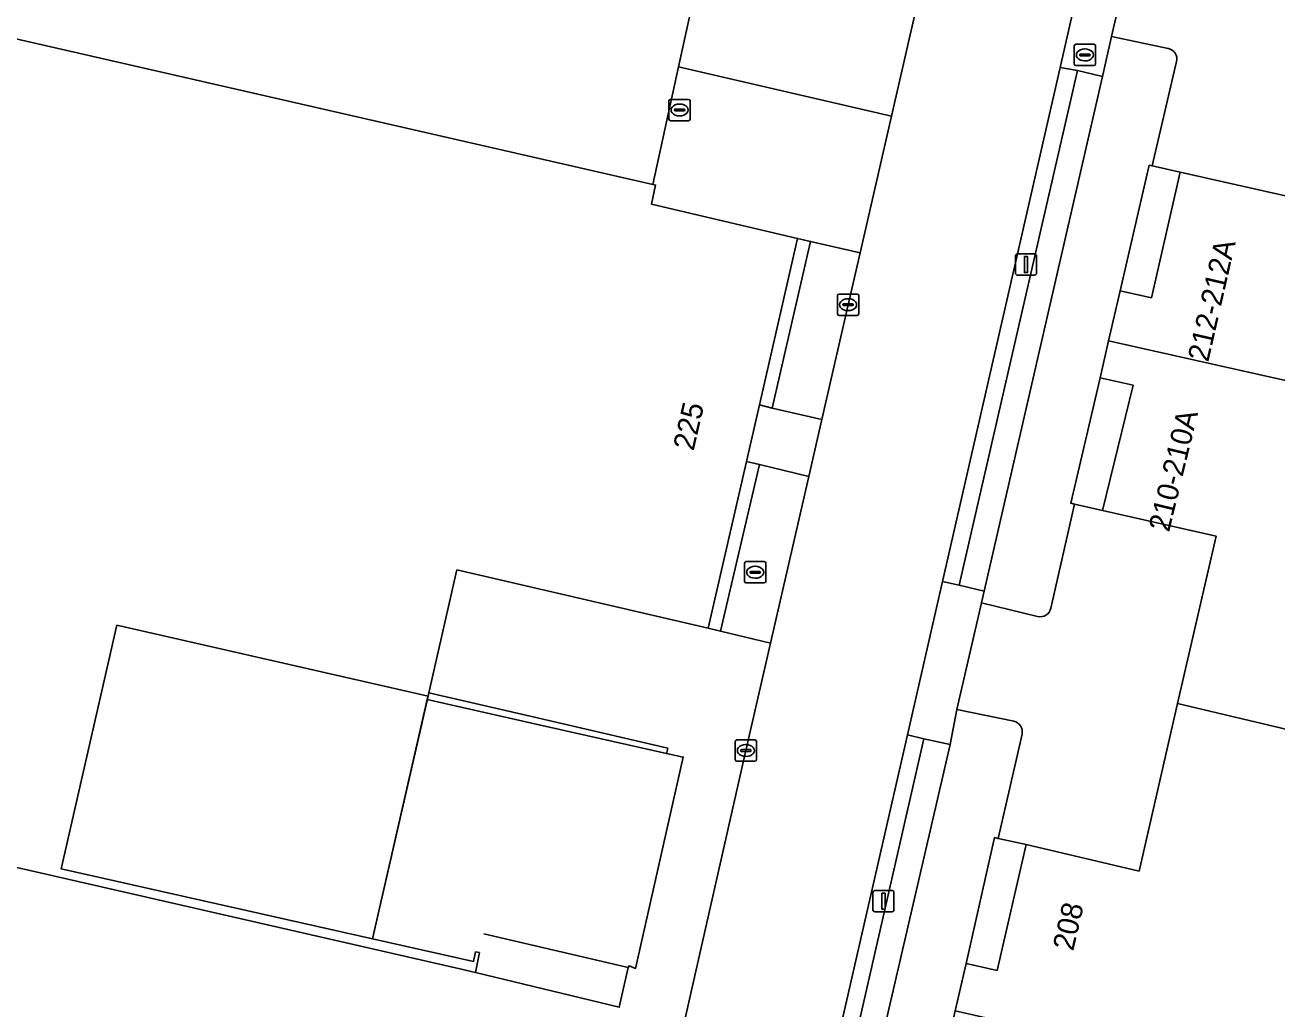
# Model space of a CAD drawing. Extents: x 161385 to 162589, y 388479 to 389756.
# Drawn here: x 162340.8 to 162399.6, y 388949.1 to 388995.3 of the extents above; entities that cross this region are included whole.
import ezdxf

# ---------------------------------------------------------------- set-up
doc = ezdxf.new("R2010")
doc.units = 0
for name, color, linetype in [('IMGEO_Berm_groen', 7, 'Continuous'), ('IMGEO_Brandkraan', 7, 'Continuous'), ('IMGEO_Erf', 7, 'Continuous'), ('IMGEO_Groenvoorziening', 7, 'Continuous'), ('IMGEO_Hek', 7, 'Continuous'), ('IMGEO_Kolk', 7, 'Continuous'), ('IMGEO_Lichtmast', 7, 'Continuous'), ('IMGEO_Muur', 7, 'Continuous'), ('IMGEO_Pand', 7, 'Continuous'), ('IMGEO_Pand_nummerreeks', 7, 'Continuous'), ('IMGEO_Pand_overbouw', 7, 'Continuous'), ('IMGEO_Parkeervlak_open', 7, 'Continuous'), ('IMGEO_Rijbaan_lokaal_gesloten', 7, 'Continuous'), ('IMGEO_Rijbaan_lokaal_open', 7, 'Continuous'), ('IMGEO_Rioolput', 7, 'Continuous'), ('IMGEO_Voetpad_open', 7, 'Continuous')]:
    doc.layers.add(name, color=color, linetype=linetype)

msp = doc.modelspace()

# ---------------------------------------------------------------- linework, layer by layer
at = {"layer": 'IMGEO_Berm_groen'}
for points in [[(162390.183, 388993.189), (162389.373, 388993.341), (162383.85, 388969.204), (162384.634, 388969.03)], [(162382.982, 388961.817), (162382.204, 388962.01), (162376.759, 388938.213), (162377.541, 388938.047)]]:
    msp.add_lwpolyline(points, close=True, dxfattribs=at)
at = {"layer": 'IMGEO_Brandkraan'}
for p, q in [((162390.036, 388993.498), (162390.036, 388994.35)), ((162390.111, 388994.424), (162390.963, 388994.424)), ((162391.037, 388994.35), (162391.037, 388993.498)), ((162390.295, 388993.918), (162390.295, 388993.93)), ((162390.733, 388993.881), (162390.335, 388993.881)), ((162390.338, 388993.967), (162390.736, 388993.967)), ((162390.524, 388994.204), (162390.549, 388994.204)), ((162390.779, 388993.93), (162390.779, 388993.918)), ((162390.963, 388993.424), (162390.111, 388993.424)), ((162390.547, 388993.644), (162390.522, 388993.644))]:
    msp.add_line(p, q, dxfattribs=at)
for points in [[(162390.036, 388993.498), (162390.036, 388994.35)], [(162390.111, 388994.424), (162390.963, 388994.424)], [(162391.037, 388994.35), (162391.037, 388993.498)], [(162390.963, 388993.424), (162390.111, 388993.424)]]:
    msp.add_lwpolyline(points, dxfattribs=at)
for centre, radius, start, end in [((162390.113, 388994.348), 0.0765, 91.55205, 178.44795), ((162390.113, 388994.348), 0.0765, 91.55205, 178.44795), ((162390.961, 388994.348), 0.0765, 1.55205, 88.44795), ((162390.961, 388994.348), 0.0765, 1.55205, 88.44795), ((162390.335, 388993.927), 0.0403, 85.87752, 175.75265), ((162390.332, 388993.917), 0.0366, 178.93798, 274.71019), ((162390.736, 388993.924), 0.043, 264.86636, 352.45326), ((162390.74, 388993.929), 0.0386, 1.73085, 96.63898), ((162390.113, 388993.5), 0.0765, 181.55205, 268.44795), ((162390.113, 388993.5), 0.0765, 181.55205, 268.44795), ((162390.961, 388993.5), 0.0765, 271.55205, 358.44795), ((162390.961, 388993.5), 0.0765, 271.55205, 358.44795)]:
    msp.add_arc(centre, radius, start, end, dxfattribs=at)
for centre, major_axis, ratio, start_param, end_param in [((162390.523, 388993.924), (-0.387, 0.002), 0.722429, 4.712389, 7.853982), ((162390.548, 388993.924), (-0.39, 0.002), 0.717154, 1.570796, 4.712389)]:
    msp.add_ellipse(centre, major_axis=major_axis, ratio=ratio, start_param=start_param, end_param=end_param, dxfattribs=at)
at = {"layer": 'IMGEO_Erf'}
for points in [[(162298.665, 389021.832), (162290.521, 389017.084), (162291.252, 389016.918), (162287.158, 389006.858), (162370.251, 388987.843), (162371.457, 388993.361), (162372.548, 388998.354), (162365.365, 389000), (162325.259, 389009.192), (162317.438, 389010.985), (162317.501, 389011.258), (162325.326, 389009.487), (162328.936, 389025.268)], [(162366.148, 388936.007), (162368.392, 388933.886), (162370.882, 388944.746), (162371.604, 388947.935), (162374.622, 388961.267), (162375.779, 388966.311), (162373.432, 388966.87), (162372.848, 388967.014), (162366.038, 388968.593), (162361.055, 388969.748), (162359.739, 388963.968), (162364.692, 388962.827), (162370.955, 388961.384), (162370.899, 388961.13), (162371.676, 388960.959), (162369.445, 388951.038), (162369.137, 388951.151), (162369.1, 388951.086), (162368.672, 388949.216), (162361.919, 388950.851), (162361.191, 388951.018), (162272.573, 388971.289)]]:
    msp.add_lwpolyline(points, dxfattribs=at)
for points in [[(162393.691, 388988.715), (162393.558, 388988.744), (162392.188, 388982.852), (162393.661, 388982.525), (162395.008, 388988.423)], [(162391.365, 388972.534), (162392.796, 388978.415), (162391.255, 388978.767), (162389.882, 388972.877), (162390.042, 388972.84)], [(162386.461, 388957.141), (162386.3, 388957.177), (162384.957, 388951.266), (162386.421, 388950.942), (162387.778, 388956.849)]]:
    msp.add_lwpolyline(points, close=True, dxfattribs=at)
at = {"layer": 'IMGEO_Groenvoorziening'}
for points in [[(162394.446, 388994.222), (162391.788, 388994.793), (162391.362, 388992.906), (162385.808, 388968.748), (162385.69, 388968.204), (162388.318, 388967.561)], [(162388.94, 388967.947), (162390.042, 388972.84), (162389.882, 388972.877), (162391.255, 388978.767), (162391.651, 388980.499), (162392.188, 388982.852), (162393.558, 388988.744), (162393.691, 388988.715), (162394.839, 388993.615)], [(162387.195, 388962.641), (162384.52, 388963.186), (162384.207, 388961.545), (162378.71, 388937.772), (162378.453, 388936.566), (162381.064, 388935.989)], [(162381.684, 388936.362), (162382.762, 388941.273), (162382.652, 388941.3), (162384.017, 388947.183), (162384.447, 388949.052), (162384.957, 388951.266), (162386.3, 388957.177), (162386.461, 388957.141), (162387.589, 388962.041)]]:
    msp.add_lwpolyline(points, dxfattribs=at)
for points in [[(162379.421, 388982.196), (162379.982, 388984.639), (162377.66, 388985.165), (162375.858, 388977.346), (162378.185, 388976.807)], [(162377.572, 388974.133), (162375.256, 388974.688), (162373.432, 388966.87), (162375.779, 388966.311)]]:
    msp.add_lwpolyline(points, close=True, dxfattribs=at)
for centre, radius, start, end in [((162394.359, 388993.735), 0.495, 346.01647, 79.82532), ((162388.44, 388968.058), 0.512, 256.18055, 347.46517), ((162387.088, 388962.141), 0.511, 348.6698, 77.91334)]:
    msp.add_arc(centre, radius, start, end, dxfattribs=at)
at = {"layer": 'IMGEO_Hek'}
msp.add_lwpolyline([(162369.1, 388951.086), (162368.672, 388949.216), (162361.919, 388950.851)], dxfattribs=at)
at = {"layer": 'IMGEO_Kolk'}
for p, q in [((162378.919, 388981.771), (162378.919, 388982.623)), ((162378.994, 388982.697), (162379.846, 388982.697)), ((162379.92, 388982.623), (162379.92, 388981.771)), ((162379.178, 388982.191), (162379.178, 388982.203)), ((162379.616, 388982.154), (162379.218, 388982.154)), ((162379.221, 388982.24), (162379.619, 388982.24)), ((162379.407, 388982.477), (162379.432, 388982.477)), ((162379.662, 388982.203), (162379.662, 388982.191)), ((162379.846, 388981.697), (162378.994, 388981.697)), ((162379.43, 388981.917), (162379.405, 388981.917)), ((162374.119, 388960.841), (162374.119, 388961.693)), ((162374.194, 388961.767), (162375.046, 388961.767)), ((162374.607, 388961.547), (162374.632, 388961.547)), ((162375.12, 388961.693), (162375.12, 388960.841)), ((162374.378, 388961.261), (162374.378, 388961.273)), ((162374.816, 388961.224), (162374.418, 388961.224)), ((162374.421, 388961.31), (162374.819, 388961.31)), ((162374.63, 388960.987), (162374.605, 388960.987)), ((162374.862, 388961.273), (162374.862, 388961.261)), ((162375.046, 388960.767), (162374.194, 388960.767))]:
    msp.add_line(p, q, dxfattribs=at)
for points in [[(162378.919, 388981.771), (162378.919, 388982.623)], [(162378.994, 388982.697), (162379.846, 388982.697)], [(162379.92, 388982.623), (162379.92, 388981.771)], [(162379.846, 388981.697), (162378.994, 388981.697)], [(162374.119, 388960.841), (162374.119, 388961.693)], [(162374.194, 388961.767), (162375.046, 388961.767)], [(162375.12, 388961.693), (162375.12, 388960.841)], [(162375.046, 388960.767), (162374.194, 388960.767)]]:
    msp.add_lwpolyline(points, dxfattribs=at)
for centre, radius, start, end in [((162378.996, 388982.621), 0.0765, 91.55205, 178.44795), ((162378.996, 388982.621), 0.0765, 91.55205, 178.44795), ((162379.844, 388982.621), 0.0765, 1.55205, 88.44795), ((162379.844, 388982.621), 0.0765, 1.55205, 88.44795), ((162379.218, 388982.2), 0.0403, 85.87752, 175.75265), ((162379.215, 388982.19), 0.0366, 178.93798, 274.71019), ((162379.619, 388982.197), 0.043, 264.86636, 352.45326), ((162379.623, 388982.202), 0.0386, 1.73085, 96.63898), ((162378.996, 388981.773), 0.0765, 181.55205, 268.44795), ((162378.996, 388981.773), 0.0765, 181.55205, 268.44795), ((162379.844, 388981.773), 0.0765, 271.55205, 358.44795), ((162379.844, 388981.773), 0.0765, 271.55205, 358.44795), ((162374.196, 388961.691), 0.0765, 91.55205, 178.44795), ((162374.196, 388961.691), 0.0765, 91.55205, 178.44795), ((162375.044, 388961.691), 0.0765, 1.55205, 88.44795), ((162375.044, 388961.691), 0.0765, 1.55205, 88.44795), ((162374.196, 388960.843), 0.0765, 181.55205, 268.44795), ((162374.196, 388960.843), 0.0765, 181.55205, 268.44795), ((162374.418, 388961.27), 0.0403, 85.87752, 175.75265), ((162374.415, 388961.26), 0.0366, 178.93798, 274.71019), ((162374.819, 388961.267), 0.043, 264.86636, 352.45326), ((162374.823, 388961.272), 0.0386, 1.73085, 96.63898), ((162375.044, 388960.843), 0.0765, 271.55205, 358.44795), ((162375.044, 388960.843), 0.0765, 271.55205, 358.44795)]:
    msp.add_arc(centre, radius, start, end, dxfattribs=at)
for centre, major_axis, ratio, start_param, end_param in [((162379.406, 388982.197), (-0.387, 0.002), 0.722429, 4.712389, 7.853982), ((162379.431, 388982.197), (-0.39, 0.002), 0.717154, 1.570796, 4.712389), ((162374.606, 388961.267), (-0.387, 0.002), 0.722429, 4.712389, 7.853982), ((162374.631, 388961.267), (-0.39, 0.002), 0.717154, 1.570796, 4.712389)]:
    msp.add_ellipse(centre, major_axis=major_axis, ratio=ratio, start_param=start_param, end_param=end_param, dxfattribs=at)
at = {"layer": 'IMGEO_Lichtmast'}
for p, q in [((162387.276, 388983.683), (162387.276, 388984.483)), ((162387.276, 388984.483), (162387.276, 388983.683)), ((162387.376, 388984.583), (162388.166, 388984.583)), ((162388.166, 388984.583), (162387.376, 388984.583)), ((162388.266, 388984.483), (162388.266, 388983.683)), ((162388.266, 388983.683), (162388.266, 388984.483)), ((162388.166, 388983.583), (162387.376, 388983.583)), ((162387.376, 388983.583), (162388.166, 388983.583)), ((162380.584, 388953.798), (162380.584, 388954.598)), ((162380.584, 388954.598), (162380.584, 388953.798)), ((162380.684, 388954.698), (162381.474, 388954.698)), ((162381.474, 388954.698), (162380.684, 388954.698)), ((162381.574, 388954.598), (162381.574, 388953.798)), ((162381.574, 388953.798), (162381.574, 388954.598)), ((162381.474, 388953.698), (162380.684, 388953.698)), ((162380.684, 388953.698), (162381.474, 388953.698))]:
    msp.add_line(p, q, dxfattribs=at)
for points in [[(162387.696, 388984.458), (162387.846, 388984.458), (162387.846, 388983.708), (162387.696, 388983.708), (162387.696, 388984.458)], [(162381.004, 388954.573), (162381.154, 388954.573), (162381.154, 388953.823), (162381.004, 388953.823), (162381.004, 388954.573)]]:
    msp.add_lwpolyline(points, dxfattribs=at)
for centre, start, end in [((162387.376, 388984.483), 90, 180), ((162387.376, 388984.483), 90, 180), ((162388.166, 388984.483), 0, 90), ((162388.166, 388984.483), 360, 90), ((162387.376, 388983.683), 180, 270), ((162387.376, 388983.683), 180, 270), ((162388.166, 388983.683), 270, 0), ((162388.166, 388983.683), 270, 0), ((162380.684, 388954.598), 90, 180), ((162380.684, 388954.598), 90, 180), ((162381.474, 388954.598), 0, 90), ((162381.474, 388954.598), 360, 90), ((162380.684, 388953.798), 180, 270), ((162380.684, 388953.798), 180, 270), ((162381.474, 388953.798), 270, 0), ((162381.474, 388953.798), 270, 0)]:
    msp.add_arc(centre, 0.1, start, end, dxfattribs=at)
at = {"layer": 'IMGEO_Muur'}
msp.add_lwpolyline([(162364.626, 388962.543), (162370.899, 388961.13), (162370.955, 388961.384), (162364.692, 388962.827), (162359.739, 388963.968), (162359.696, 388963.818), (162359.66, 388963.662)], close=True, dxfattribs=at)
msp.add_lwpolyline([(162369.1, 388951.086), (162362.318, 388952.656)], dxfattribs=at)
at = {"layer": 'IMGEO_Pand'}
for points in [[(162361.919, 388950.851), (162362.113, 388951.779), (162361.933, 388951.813), (162361.83, 388951.356), (162357.096, 388952.422), (162342.465, 388955.714), (162345.086, 388967.15), (162359.696, 388963.818), (162359.739, 388963.968), (162361.055, 388969.748), (162366.038, 388968.593), (162372.848, 388967.014), (162374.644, 388974.839), (162375.253, 388977.492), (162377.047, 388985.307), (162370.191, 388986.922), (162370.38, 388987.813), (162370.251, 388987.843), (162287.158, 389006.858), (162272.573, 388971.289), (162361.191, 388951.018)], [(162391.651, 388980.499), (162420.013, 388974.152), (162420.107, 388974.561), (162423.742, 388990.359), (162420.208, 388991.162), (162420.115, 388990.752), (162402.081, 388995.033), (162400.299, 388987.229), (162395.008, 388988.423), (162393.661, 388982.525), (162392.188, 388982.852)], [(162391.651, 388980.499), (162391.255, 388978.767), (162392.796, 388978.415), (162391.365, 388972.534), (162396.693, 388971.325), (162394.888, 388963.467), (162419.899, 388957.548), (162419.993, 388957.957), (162423.624, 388973.76), (162420.107, 388974.561), (162420.013, 388974.152)], [(162384.447, 388949.052), (162419.784, 388940.978), (162419.878, 388941.387), (162423.507, 388957.168), (162419.993, 388957.957), (162419.899, 388957.548), (162394.888, 388963.467), (162393.084, 388955.61), (162387.778, 388956.849), (162386.421, 388950.942), (162384.957, 388951.266)]]:
    msp.add_lwpolyline(points, close=True, dxfattribs=at)
at = {"layer": 'IMGEO_Pand_overbouw'}
for points in [[(162395.008, 388988.423), (162393.691, 388988.715), (162393.558, 388988.744), (162392.188, 388982.852), (162393.662, 388982.524)], [(162392.796, 388978.415), (162391.255, 388978.767), (162389.882, 388972.877), (162390.042, 388972.84), (162391.365, 388972.534)], [(162357.096, 388952.422), (162359.696, 388963.818), (162345.086, 388967.15), (162342.465, 388955.714)], [(162387.778, 388956.849), (162386.461, 388957.141), (162386.3, 388957.177), (162384.957, 388951.266), (162386.421, 388950.942)]]:
    msp.add_lwpolyline(points, close=True, dxfattribs=at)
at = {"layer": 'IMGEO_Parkeervlak_open'}
for points in [[(162394.839, 388993.615), (162393.691, 388988.715), (162395.008, 388988.423), (162400.299, 388987.229), (162402.081, 388995.033), (162402.942, 388998.804), (162404.511, 388998.443), (162404.862, 389000), (162405.839, 389004.682), (162405.89, 389004.949), (162402.965, 389005.606), (162404.184, 389011.139), (162403.885, 389011.206), (162399.944, 389012.084), (162398.868, 389012.324), (162396.21, 389000.177), (162396.134, 389000), (162395.617, 388999.783), (162394.77, 389000), (162393.088, 389000.432), (162392.988, 389000), (162391.788, 388994.793), (162394.446, 388994.222)], [(162387.589, 388962.041), (162386.461, 388957.141), (162387.778, 388956.849), (162393.084, 388955.61), (162394.888, 388963.467), (162396.693, 388971.325), (162391.365, 388972.534), (162390.042, 388972.84), (162388.94, 388967.947)], [(162388.318, 388967.561), (162385.69, 388968.204), (162384.52, 388963.186), (162387.195, 388962.641)]]:
    msp.add_lwpolyline(points, dxfattribs=at)
msp.add_lwpolyline([(162372.548, 388998.354), (162371.457, 388993.361), (162381.454, 388991.047), (162382.552, 388995.825), (162379.671, 388996.721)], close=True, dxfattribs=at)
for centre, radius, start, end in [((162394.359, 388993.735), 0.495, 346.01647, 79.82532), ((162388.44, 388968.058), 0.512, 256.18055, 347.46517), ((162387.088, 388962.141), 0.511, 348.6698, 77.91334)]:
    msp.add_arc(centre, radius, start, end, dxfattribs=at)
at = {"layer": 'IMGEO_Rijbaan_lokaal_gesloten'}
for points in [[(162361.659, 388872.226), (162367.76, 388898.886), (162370.658, 388911.551), (162372.264, 388918.571), (162375.111, 388931.012), (162376.759, 388938.213), (162382.204, 388962.01), (162383.85, 388969.204), (162389.373, 388993.341), (162390.897, 389000), (162391.268, 389001.62), (162394.846, 389017.259), (162397.334, 389028.134)], [(162388.76, 389022.887), (162385.073, 389006.813), (162383.86, 389001.524), (162383.511, 389000), (162382.552, 388995.825), (162381.454, 388991.047), (162379.982, 388984.639), (162379.421, 388982.196), (162378.185, 388976.807), (162377.572, 388974.133), (162375.779, 388966.311), (162374.622, 388961.267), (162371.604, 388947.935), (162370.882, 388944.746), (162368.392, 388933.886), (162365.886, 388922.955), (162364.598, 388917.339), (162355.936, 388879.524)]]:
    msp.add_lwpolyline(points, dxfattribs=at)
msp.add_lwpolyline([(162359.66, 388963.662), (162357.096, 388952.422), (162361.83, 388951.356), (162361.933, 388951.813), (162362.113, 388951.779), (162361.919, 388950.851), (162368.672, 388949.216), (162369.1, 388951.086), (162369.137, 388951.151), (162369.445, 388951.038), (162371.676, 388960.959), (162370.899, 388961.13), (162364.626, 388962.543)], close=True, dxfattribs=at)
at = {"layer": 'IMGEO_Rijbaan_lokaal_open'}
msp.add_lwpolyline([(162357.096, 388952.422), (162359.66, 388963.662), (162359.696, 388963.818), (162345.086, 388967.15), (162342.465, 388955.714)], close=True, dxfattribs=at)
at = {"layer": 'IMGEO_Rioolput'}
for p, q in [((162371.006, 388990.911), (162371.006, 388991.763)), ((162371.081, 388991.837), (162371.933, 388991.837)), ((162371.494, 388991.617), (162371.519, 388991.617)), ((162372.007, 388991.763), (162372.007, 388990.911)), ((162371.933, 388990.837), (162371.081, 388990.837)), ((162371.265, 388991.331), (162371.265, 388991.343)), ((162371.703, 388991.294), (162371.305, 388991.294)), ((162371.308, 388991.38), (162371.706, 388991.38)), ((162371.517, 388991.057), (162371.492, 388991.057)), ((162371.749, 388991.343), (162371.749, 388991.331)), ((162374.557, 388969.21), (162374.557, 388970.062)), ((162374.632, 388970.136), (162375.484, 388970.136)), ((162374.859, 388969.679), (162375.257, 388969.679)), ((162375.045, 388969.916), (162375.07, 388969.916)), ((162375.558, 388970.062), (162375.558, 388969.21)), ((162375.484, 388969.136), (162374.632, 388969.136)), ((162374.816, 388969.63), (162374.816, 388969.642)), ((162375.254, 388969.593), (162374.856, 388969.593)), ((162375.068, 388969.356), (162375.043, 388969.356)), ((162375.3, 388969.642), (162375.3, 388969.63))]:
    msp.add_line(p, q, dxfattribs=at)
for points in [[(162371.006, 388990.911), (162371.006, 388991.763)], [(162371.081, 388991.837), (162371.933, 388991.837)], [(162372.007, 388991.763), (162372.007, 388990.911)], [(162371.933, 388990.837), (162371.081, 388990.837)], [(162374.557, 388969.21), (162374.557, 388970.062)], [(162374.632, 388970.136), (162375.484, 388970.136)], [(162375.558, 388970.062), (162375.558, 388969.21)], [(162375.484, 388969.136), (162374.632, 388969.136)]]:
    msp.add_lwpolyline(points, dxfattribs=at)
for centre, radius, start, end in [((162371.083, 388991.761), 0.0765, 91.55205, 178.44795), ((162371.083, 388991.761), 0.0765, 91.55205, 178.44795), ((162371.931, 388991.761), 0.0765, 1.55205, 88.44795), ((162371.931, 388991.761), 0.0765, 1.55205, 88.44795), ((162371.083, 388990.913), 0.0765, 181.55205, 268.44795), ((162371.083, 388990.913), 0.0765, 181.55205, 268.44795), ((162371.305, 388991.34), 0.0403, 85.87752, 175.75265), ((162371.302, 388991.33), 0.0366, 178.93798, 274.71019), ((162371.706, 388991.337), 0.043, 264.86636, 352.45326), ((162371.71, 388991.342), 0.0386, 1.73085, 96.63898), ((162371.931, 388990.913), 0.0765, 271.55205, 358.44795), ((162371.931, 388990.913), 0.0765, 271.55205, 358.44795), ((162374.634, 388970.06), 0.0765, 91.55205, 178.44795), ((162374.634, 388970.06), 0.0765, 91.55205, 178.44795), ((162374.856, 388969.639), 0.0403, 85.87752, 175.75265), ((162375.261, 388969.641), 0.0386, 1.73085, 96.63898), ((162375.482, 388970.06), 0.0765, 1.55205, 88.44795), ((162375.482, 388970.06), 0.0765, 1.55205, 88.44795), ((162374.634, 388969.212), 0.0765, 181.55205, 268.44795), ((162374.634, 388969.212), 0.0765, 181.55205, 268.44795), ((162374.853, 388969.629), 0.0366, 178.93798, 274.71019), ((162375.257, 388969.636), 0.043, 264.86636, 352.45326), ((162375.482, 388969.212), 0.0765, 271.55205, 358.44795), ((162375.482, 388969.212), 0.0765, 271.55205, 358.44795)]:
    msp.add_arc(centre, radius, start, end, dxfattribs=at)
for centre, major_axis, ratio, start_param, end_param in [((162371.493, 388991.337), (-0.387, 0.002), 0.722429, 4.712389, 7.853982), ((162371.518, 388991.337), (-0.39, 0.002), 0.717154, 1.570796, 4.712389), ((162375.044, 388969.636), (-0.387, 0.002), 0.722429, 4.712389, 7.853982), ((162375.069, 388969.636), (-0.39, 0.002), 0.717154, 1.570796, 4.712389)]:
    msp.add_ellipse(centre, major_axis=major_axis, ratio=ratio, start_param=start_param, end_param=end_param, dxfattribs=at)
at = {"layer": 'IMGEO_Voetpad_open'}
for points in [[(162390.897, 389000), (162389.373, 388993.341), (162390.183, 388993.189), (162391.362, 388992.906), (162391.788, 388994.793), (162392.988, 389000), (162393.088, 389000.432), (162393.225, 389001.138), (162392.058, 389001.432), (162391.268, 389001.62)], [(162381.454, 388991.047), (162371.457, 388993.361), (162370.251, 388987.843), (162370.38, 388987.813), (162370.191, 388986.922), (162377.047, 388985.307), (162377.66, 388985.165), (162379.982, 388984.639)], [(162390.183, 388993.189), (162384.634, 388969.03), (162385.808, 388968.748), (162391.362, 388992.906)], [(162375.253, 388977.492), (162375.858, 388977.346), (162377.66, 388985.165), (162377.047, 388985.307)], [(162378.185, 388976.807), (162375.858, 388977.346), (162375.253, 388977.492), (162374.644, 388974.839), (162375.256, 388974.688), (162377.572, 388974.133)], [(162372.848, 388967.014), (162373.432, 388966.87), (162375.256, 388974.688), (162374.644, 388974.839)], [(162382.204, 388962.01), (162382.982, 388961.817), (162384.207, 388961.545), (162384.52, 388963.186), (162385.69, 388968.204), (162385.808, 388968.748), (162384.634, 388969.03), (162383.85, 388969.204)], [(162382.982, 388961.817), (162377.541, 388938.047), (162378.71, 388937.772), (162384.207, 388961.545)]]:
    msp.add_lwpolyline(points, close=True, dxfattribs=at)

# ---------------------------------------------------------------- texts
at = {"layer": 'IMGEO_Pand_nummerreeks'}
for s, rotation, p in [('212-212A', 77.13529, (162396.328, 388979.472)), ('225', 77.07209, (162372.165, 388975.302)), ('210-210A', 76.32422, (162394.486, 388971.485)), ('208', 77.06207, (162389.989, 388951.82))]:
    msp.add_text(s, height=1, rotation=rotation, dxfattribs=at).set_placement(p)

doc.saveas('drawing.dxf')
